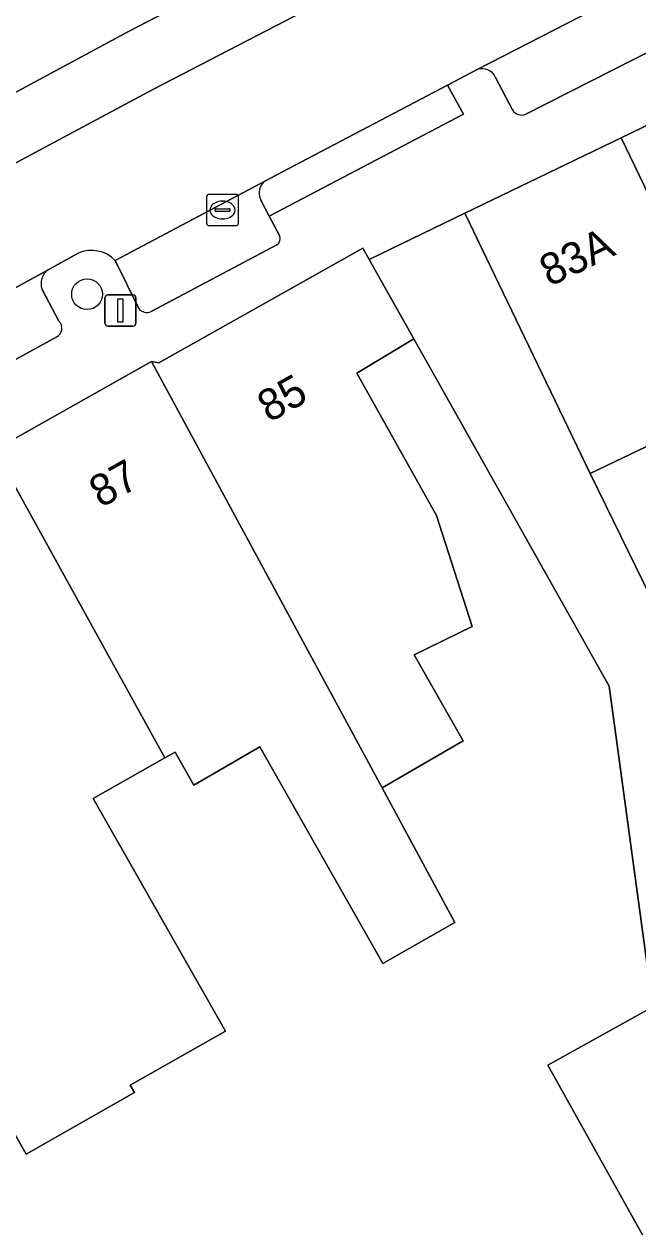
# Model space of a CAD drawing. Extents: x 159716 to 160783, y 383290 to 384031.
# Drawn here: x 160509.03 to 160528.52, y 383364.85 to 383403.07 of the extents above; entities that cross this region are included whole.
import ezdxf

# ---------------------------------------------------------------- set-up
doc = ezdxf.new("R2010")
doc.units = 0
for name, color, linetype in [('IMGEO_Boom', 7, 'Continuous'), ('IMGEO_Erf', 7, 'Continuous'), ('IMGEO_Kolk', 7, 'Continuous'), ('IMGEO_Lichtmast', 7, 'Continuous'), ('IMGEO_Pand', 7, 'Continuous'), ('IMGEO_Pand_nummerreeks', 7, 'Continuous'), ('IMGEO_Parkeervlak_open', 7, 'Continuous'), ('IMGEO_Rijbaan_lokaal_open', 7, 'Continuous'), ('IMGEO_Voetpad_open', 7, 'Continuous')]:
    doc.layers.add(name, color=color, linetype=linetype)

msp = doc.modelspace()

# ---------------------------------------------------------------- linework, layer by layer
at = {"layer": 'IMGEO_Boom'}
msp.add_circle((160511.027, 383394.49), 0.489, dxfattribs=at)
at = {"layer": 'IMGEO_Erf'}
for points in [[(160530.614, 383361.105), (160525.667, 383369.995), (160528.996, 383371.847), (160527.609, 383382.041), (160521.405, 383393.068), (160519.599, 383391.982), (160522.129, 383387.456), (160523.254, 383383.932), (160521.42, 383383.028), (160522.969, 383380.299), (160520.398, 383378.803), (160522.709, 383374.528), (160520.418, 383373.227), (160516.512, 383380.105), (160514.421, 383378.888), (160513.821, 383379.945), (160513.494, 383379.76), (160511.22, 383378.469), (160515.419, 383371.072), (160512.399, 383369.357), (160512.531, 383369.124), (160509.088, 383367.172), (160506.411, 383371.894)], [(160529.288, 383389.884), (160527.011, 383388.789), (160531.37, 383379.873)]]:
    msp.add_lwpolyline(points, dxfattribs=at)
at = {"layer": 'IMGEO_Kolk'}
for p, q in [((160514.904, 383397.665), (160515.756, 383397.665)), ((160514.829, 383396.739), (160514.829, 383397.591)), ((160515.317, 383397.445), (160515.342, 383397.445)), ((160515.83, 383397.591), (160515.83, 383396.739)), ((160515.088, 383397.159), (160515.088, 383397.171)), ((160515.526, 383397.122), (160515.128, 383397.122)), ((160515.131, 383397.208), (160515.529, 383397.208)), ((160515.34, 383396.885), (160515.315, 383396.885)), ((160515.572, 383397.171), (160515.572, 383397.159)), ((160515.756, 383396.665), (160514.904, 383396.665))]:
    msp.add_line(p, q, dxfattribs=at)
for points in [[(160514.904, 383397.665), (160515.756, 383397.665)], [(160514.829, 383396.739), (160514.829, 383397.591)], [(160515.83, 383397.591), (160515.83, 383396.739)], [(160515.756, 383396.665), (160514.904, 383396.665)]]:
    msp.add_lwpolyline(points, dxfattribs=at)
for centre, radius, start, end in [((160514.906, 383397.589), 0.0765, 91.552, 178.448), ((160514.906, 383397.589), 0.0765, 91.552, 178.448), ((160515.754, 383397.589), 0.0765, 1.552, 88.448), ((160515.754, 383397.589), 0.0765, 1.552, 88.448), ((160515.128, 383397.168), 0.0403, 85.8775, 175.7526), ((160515.125, 383397.158), 0.0366, 178.938, 274.7102), ((160515.529, 383397.165), 0.043, 264.8664, 352.4533), ((160515.533, 383397.17), 0.0386, 1.7309, 96.639), ((160514.906, 383396.741), 0.0765, 181.552, 268.448), ((160514.906, 383396.741), 0.0765, 181.552, 268.448), ((160515.754, 383396.741), 0.0765, 271.552, 358.448), ((160515.754, 383396.741), 0.0765, 271.552, 358.448)]:
    msp.add_arc(centre, radius, start, end, dxfattribs=at)
for centre, major_axis, ratio, start_param, end_param in [((160515.316, 383397.165), (-0.387, 0.002), 0.722429, 4.712389, 7.853982), ((160515.341, 383397.165), (-0.39, 0.002), 0.717154, 1.570796, 4.712389)]:
    msp.add_ellipse(centre, major_axis=major_axis, ratio=ratio, start_param=start_param, end_param=end_param, dxfattribs=at)
at = {"layer": 'IMGEO_Lichtmast'}
for p, q in [((160511.589, 383393.573), (160511.589, 383394.373)), ((160511.589, 383394.373), (160511.589, 383393.573)), ((160511.689, 383394.473), (160512.479, 383394.473)), ((160512.479, 383394.473), (160511.689, 383394.473)), ((160512.579, 383394.373), (160512.579, 383393.573)), ((160512.579, 383393.573), (160512.579, 383394.373)), ((160512.479, 383393.473), (160511.689, 383393.473)), ((160511.689, 383393.473), (160512.479, 383393.473))]:
    msp.add_line(p, q, dxfattribs=at)
msp.add_lwpolyline([(160512.009, 383394.348), (160512.159, 383394.348), (160512.159, 383393.598), (160512.009, 383393.598), (160512.009, 383394.348)], dxfattribs=at)
for centre, start, end in [((160511.689, 383394.373), 90, 180), ((160511.689, 383394.373), 90, 180), ((160512.479, 383394.373), 0, 90), ((160512.479, 383394.373), 360, 90), ((160511.689, 383393.573), 180, 270), ((160511.689, 383393.573), 180, 270), ((160512.479, 383393.573), 270, 0), ((160512.479, 383393.573), 270, 0)]:
    msp.add_arc(centre, 0.1, start, end, dxfattribs=at)
at = {"layer": 'IMGEO_Pand'}
for points in [[(160532.894, 383401.829), (160527.992, 383399.461), (160533.465, 383388.111), (160535.776, 383389.224), (160538.342, 383390.529)], [(160527.992, 383399.461), (160523.029, 383397.064), (160525.197, 383392.559), (160527.011, 383388.789), (160529.288, 383389.884), (160530.767, 383386.812), (160533.465, 383388.111)], [(160522.129, 383387.456), (160519.599, 383391.982), (160521.405, 383393.068), (160519.984, 383395.593), (160519.783, 383395.951), (160513.307, 383392.309), (160513.072, 383392.353), (160520.398, 383378.803), (160522.969, 383380.299), (160521.42, 383383.028), (160523.254, 383383.932)], [(160513.072, 383392.353), (160508.086, 383389.549), (160513.494, 383379.76), (160513.821, 383379.945), (160514.421, 383378.888), (160516.512, 383380.105), (160520.418, 383373.227), (160522.709, 383374.528), (160520.398, 383378.803)], [(160513.494, 383379.76), (160508.086, 383389.549), (160502.304, 383386.297), (160502.36, 383386.185), (160499.951, 383384.846), (160505.947, 383373.998), (160506.097, 383373.71), (160505.555, 383373.403), (160506.411, 383371.894), (160509.088, 383367.172), (160512.531, 383369.124), (160512.399, 383369.357), (160515.419, 383371.072), (160511.22, 383378.469)]]:
    msp.add_lwpolyline(points, close=True, dxfattribs=at)
at = {"layer": 'IMGEO_Parkeervlak_open'}
for points in [[(160528.921, 383411.449), (160512.365, 383402.846), (160501.523, 383397.013)], [(160501.848, 383394.965), (160513.141, 383401.003), (160530.454, 383409.992)], [(160539.926, 383410.012), (160534.377, 383407.269), (160523.421, 383401.631)], [(160524.961, 383400.208), (160540.246, 383407.99)], [(160524.003, 383401.38), (160524.538, 383400.348)], [(160516.691, 383398.094), (160511.921, 383395.566), (160512.669, 383394.04)], [(160517.15, 383396.339), (160516.816, 383396.972), (160516.546, 383397.484)], [(160513.059, 383393.941), (160517.059, 383396.058)], [(160509.795, 383395.27), (160498.016, 383388.805), (160488.35, 383383.3)], [(160510.134, 383393.636), (160509.597, 383394.645)], [(160489.978, 383381.951), (160498.996, 383387.068), (160510.062, 383393.132)]]:
    msp.add_lwpolyline(points, dxfattribs=at)
for centre, radius, start, end in [((160523.569, 383401.173), 0.481, 25.4575, 107.8842), ((160524.833, 383400.53), 0.347, 211.6751, 291.6989), ((160516.964, 383397.707), 0.474, 125.18, 208.0773), ((160516.897, 383396.266), 0.263, 307.9651, 16.1465), ((160510.099, 383394.83), 0.535, 124.6569, 200.1867), ((160512.927, 383394.239), 0.326, 217.5864, 293.9267), ((160509.916, 383393.41), 0.314, 297.6752, 46.0646)]:
    msp.add_arc(centre, radius, start, end, dxfattribs=at)
at = {"layer": 'IMGEO_Rijbaan_lokaal_open'}
for points in [[(160566.75, 383423.562), (160569.473, 383424.81), (160573.889, 383426.883), (160572.337, 383430.071), (160570.844, 383429.371), (160567.932, 383427.997), (160567.354, 383427.724), (160566.554, 383427.332), (160554.01, 383421.434), (160552.404, 383420.67), (160543.945, 383416.579), (160531.91, 383410.739), (160530.454, 383409.992), (160513.141, 383401.003), (160501.848, 383394.965), (160500.433, 383394.16), (160486.541, 383386.343), (160481.968, 383383.62), (160476.209, 383380.206), (160475.436, 383379.714), (160471.815, 383377.547), (160469.684, 383376.287)], [(160511.921, 383395.566), (160516.691, 383398.094), (160517.616, 383398.584), (160522.475, 383401.136), (160523.421, 383401.631), (160534.377, 383407.269), (160539.926, 383410.012)], [(160531.37, 383379.873), (160527.011, 383388.789), (160525.197, 383392.559), (160523.029, 383397.064), (160519.984, 383395.593), (160521.405, 383393.068), (160527.609, 383382.041), (160528.996, 383371.847), (160525.667, 383369.995), (160530.614, 383361.105)], [(160439.706, 383359.02), (160433.178, 383354.4), (160420.29, 383345.261), (160418.654, 383343.938), (160416.424, 383341.838), (160415.865, 383341.258), (160420.276, 383338.235), (160420.378, 383338.346), (160425.529, 383342.179), (160449.101, 383359.083), (160453.405, 383362.062), (160457.166, 383364.486), (160468.599, 383371.564), (160468.891, 383371.742), (160473.53, 383374.563), (160474.257, 383375.009), (160480.24, 383378.511), (160481.715, 383379.396), (160487.16, 383382.594), (160488.35, 383383.3), (160498.016, 383388.805), (160509.795, 383395.27), (160510.744, 383395.791)]]:
    msp.add_lwpolyline(points, dxfattribs=at)
msp.add_arc((160511.17, 383394.827), 1.054, 44.5279, 113.8275, dxfattribs=at)
at = {"layer": 'IMGEO_Voetpad_open'}
for points in [[(160501.523, 383397.013), (160512.365, 383402.846), (160528.921, 383411.449)], [(160540.246, 383407.99), (160524.961, 383400.208)], [(160439.387, 383346.996), (160448.396, 383353.416), (160455.036, 383358.149), (160455.281, 383357.809), (160460.32, 383361.128), (160465.222, 383364.356), (160472.034, 383368.843), (160474.49, 383370.418), (160482.934, 383375.203), (160488.601, 383378.414), (160493.953, 383381.448), (160499.951, 383384.846), (160502.36, 383386.185), (160502.304, 383386.297), (160508.086, 383389.549), (160513.072, 383392.353), (160513.307, 383392.309), (160519.783, 383395.951), (160519.984, 383395.593), (160523.029, 383397.064), (160527.992, 383399.461), (160532.894, 383401.829)], [(160523.421, 383401.631), (160522.475, 383401.136), (160522.987, 383400.215), (160516.816, 383396.972), (160517.15, 383396.339)], [(160522.987, 383400.215), (160522.475, 383401.136), (160517.616, 383398.584), (160516.691, 383398.094)], [(160524.538, 383400.348), (160524.003, 383401.38)], [(160516.546, 383397.484), (160516.816, 383396.972), (160522.987, 383400.215)], [(160510.744, 383395.791), (160509.795, 383395.27)], [(160517.059, 383396.058), (160513.059, 383393.941)], [(160512.669, 383394.04), (160511.921, 383395.566)], [(160509.597, 383394.645), (160510.134, 383393.636)], [(160510.062, 383393.132), (160498.996, 383387.068), (160489.978, 383381.951)]]:
    msp.add_lwpolyline(points, dxfattribs=at)
for centre, radius, start, end in [((160523.569, 383401.173), 0.481, 25.4575, 107.8842), ((160524.833, 383400.53), 0.347, 211.6751, 291.6989), ((160516.964, 383397.707), 0.474, 125.18, 208.0773), ((160516.897, 383396.266), 0.263, 307.9651, 16.1465), ((160511.17, 383394.827), 1.054, 44.5279, 113.8275), ((160510.099, 383394.83), 0.535, 124.6569, 200.1867), ((160512.927, 383394.239), 0.326, 217.5864, 293.9267), ((160509.916, 383393.41), 0.314, 297.6752, 46.0646)]:
    msp.add_arc(centre, radius, start, end, dxfattribs=at)

# ---------------------------------------------------------------- texts
at = {"layer": 'IMGEO_Pand_nummerreeks'}
for s, rotation, p in [('83A', 25.7824, (160525.716, 383394.719)), ('85', 29.3526, (160516.809, 383390.397)), ('87', 29.3543, (160511.466, 383387.687))]:
    msp.add_text(s, height=1, rotation=rotation, dxfattribs=at).set_placement(p)

doc.saveas('drawing.dxf')
